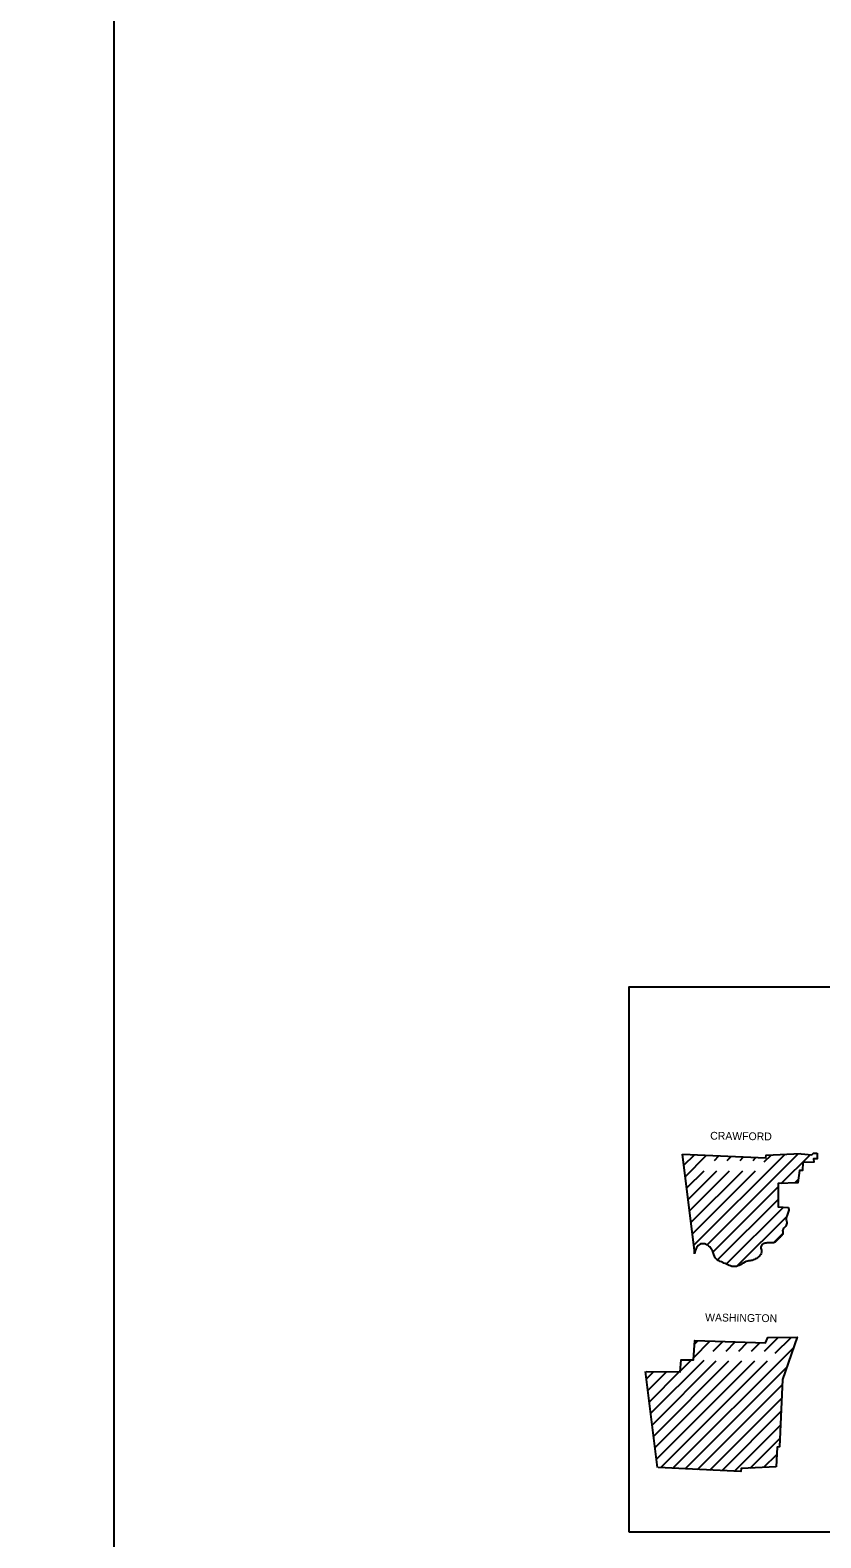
# Model space of a CAD drawing. Extents: x 22866 to 28196, y 1324810 to 1328105.
# Drawn here: x 27047 to 27482, y 1326510 to 1327339 of the extents above; entities that cross this region are included whole.
import ezdxf

# ---------------------------------------------------------------- set-up
doc = ezdxf.new("R2010")
doc.units = 0
doc.layers.add('R_Draft', color=7, linetype='Continuous')
doc.layers.add('R_No Plot', color=7, linetype='Continuous')

msp = doc.modelspace()

# ---------------------------------------------------------------- linework, layer by layer
at = {"layer": 'R_Draft'}
for points in [[(27376.62, 1326512.86), (27376.62, 1326812.86), (27792.32, 1326812.86)], [(27479.92, 1326721.26), (27479.92, 1326718.16), (27478.02, 1326718.16), (27478.12, 1326716.36), (27472.02, 1326716.26), (27471.92, 1326711.76), (27470.22, 1326711.76), (27469.32, 1326705.06), (27458.52, 1326704.56), (27458.42, 1326691.86), (27464.22, 1326691.46)], [(27471.12, 1326721.16), (27471.12, 1326720.86), (27477.02, 1326720.36), (27477.92, 1326721.26), (27479.92, 1326721.26)], [(27405.82, 1326720.76), (27451.72, 1326718.66), (27451.92, 1326720.26), (27470.92, 1326721.16)], [(27412.42, 1326665.86), (27412.42, 1326667.86), (27405.82, 1326720.76)], [(27406.62, 1326714.66), (27412.42, 1326720.46)], [(27407.42, 1326708.36), (27419.12, 1326720.16)], [(27412.12, 1326670.76), (27462.12, 1326720.66)], [(27419.42, 1326670.96), (27469.62, 1326721.06)], [(27423.52, 1326717.36), (27425.92, 1326719.76)], [(27430.52, 1326717.36), (27432.62, 1326719.46)], [(27437.52, 1326717.36), (27439.42, 1326719.26)], [(27444.72, 1326717.36), (27446.22, 1326718.86)], [(27450.82, 1326716.46), (27454.62, 1326720.26)], [(27460.22, 1326704.66), (27476.02, 1326720.46)], [(27408.22, 1326702.16), (27417.82, 1326711.66)], [(27409.02, 1326695.86), (27424.82, 1326711.66)], [(27409.72, 1326689.56), (27431.82, 1326711.66)], [(27410.52, 1326683.26), (27439.02, 1326711.66)], [(27411.32, 1326676.96), (27446.02, 1326711.66)], [(27467.62, 1326704.96), (27469.52, 1326706.86)], [(27422.72, 1326667.06), (27458.52, 1326702.86)], [(27425.22, 1326662.56), (27458.52, 1326695.86)], [(27430.02, 1326660.36), (27461.42, 1326691.66)], [(27436.02, 1326659.26), (27463.12, 1326686.26)], [(27456.12, 1326672.16), (27461.02, 1326677.16)], [(27385.92, 1326601.16), (27404.62, 1326601.06), (27405.12, 1326607.66), (27412.02, 1326607.66), (27412.62, 1326618.36), (27451.62, 1326616.96), (27452.82, 1326619.96), (27468.92, 1326620.06), (27460.82, 1326596.86), (27459.22, 1326559.76), (27458.02, 1326559.66), (27457.42, 1326548.76)], [(27400.62, 1326548.06), (27466.82, 1326614.16)], [(27412.12, 1326608.96), (27421.12, 1326618.06)], [(27412.52, 1326616.36), (27414.42, 1326618.26)], [(27422.72, 1326612.46), (27428.02, 1326617.76)], [(27429.82, 1326612.46), (27434.82, 1326617.56)], [(27436.82, 1326612.46), (27441.72, 1326617.36)], [(27443.92, 1326612.46), (27448.42, 1326617.06)], [(27451.02, 1326612.46), (27458.52, 1326619.96)], [(27456.92, 1326611.36), (27465.62, 1326619.96)], [(27388.52, 1326578.26), (27417.82, 1326607.56)], [(27389.32, 1326571.96), (27424.42, 1326607.06)], [(27390.12, 1326565.76), (27431.42, 1326607.06)], [(27390.92, 1326559.46), (27438.52, 1326607.06)], [(27391.72, 1326553.16), (27445.62, 1326607.06)], [(27393.92, 1326548.36), (27452.72, 1326607.06)], [(27404.72, 1326601.56), (27410.82, 1326607.66)], [(27392.22, 1326548.36), (27385.62, 1326601.16)], [(27386.12, 1326597.16), (27390.22, 1326601.16)], [(27386.92, 1326590.86), (27397.22, 1326601.16)], [(27387.72, 1326584.56), (27404.22, 1326601.16)], [(27407.42, 1326547.76), (27463.02, 1326603.36)], [(27414.12, 1326547.36), (27460.72, 1326593.86)], [(27420.92, 1326547.06), (27460.32, 1326586.46)], [(27427.72, 1326546.76), (27460.02, 1326579.16)], [(27434.42, 1326546.46), (27459.72, 1326571.66)], [(27443.12, 1326548.06), (27459.32, 1326564.26)], [(27450.62, 1326548.56), (27457.82, 1326555.66)], [(27457.42, 1326548.76), (27438.22, 1326547.86), (27438.02, 1326546.26), (27392.52, 1326548.36)], [(27792.32, 1326512.86), (27376.62, 1326512.86)]]:
    msp.add_lwpolyline(points, dxfattribs=at)
msp.add_spline([(27464.22, 1326691.46), (27464.22, 1326689.36), (27463.42, 1326687.16), (27462.92, 1326685.26), (27463.22, 1326682.76), (27462.32, 1326680.76), (27461.02, 1326679.16), (27461.02, 1326677.16), (27459.52, 1326675.06), (27457.92, 1326673.46), (27456.52, 1326672.16), (27454.02, 1326671.96), (27451.92, 1326671.86), (27449.82, 1326671.16), (27449.02, 1326669.66), (27449.42, 1326667.36), (27448.62, 1326665.16), (27446.52, 1326663.46), (27444.22, 1326662.36), (27441.82, 1326661.96), (27438.52, 1326660.36), (27435.52, 1326659.06), (27432.32, 1326659.26), (27429.32, 1326660.56), (27426.62, 1326661.76), (27424.52, 1326662.96), (27422.82, 1326666.66), (27421.72, 1326668.66), (27419.82, 1326670.66), (27417.52, 1326671.46), (27415.62, 1326671.26), (27412.42, 1326665.86)], degree=3, dxfattribs=at)
at = {"layer": 'R_No Plot'}
msp.add_lwpolyline([(23759.79, 1327541.9), (27093.11, 1327541.9), (27093.11, 1325408.57), (23759.79, 1325408.57)], close=True, dxfattribs=at)

# ---------------------------------------------------------------- texts
at = {"layer": 'R_Draft'}
for s, rotation, p in [('CRAWFORD', 359.27706, (27421.12, 1326728.76)), ('WASHINGTON', 359.23201, (27418.32, 1326628.86))]:
    msp.add_text(s, height=4.3, rotation=rotation, dxfattribs=at).set_placement(p)

doc.saveas('drawing.dxf')
